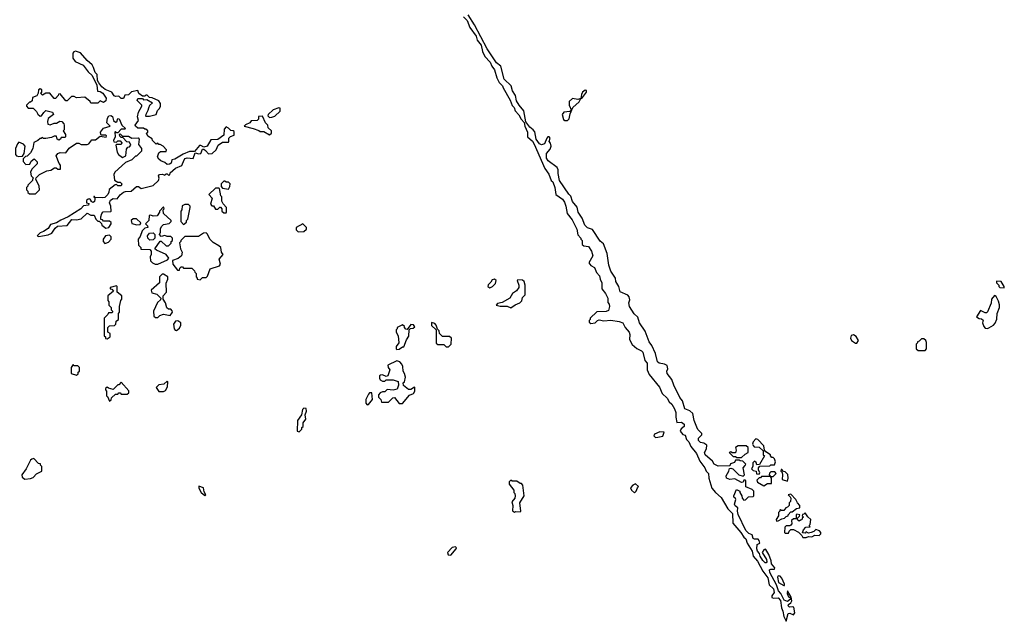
# Model space of a CAD drawing. Extents: x 2380107 to 2585170, y 384273 to 546161.
# Tile 321 of 331: x 2479942 to 2488308, y 506380 to 511490. Entities that reach past the tile are written whole.
import ezdxf

# ---------------------------------------------------------------- set-up
doc = ezdxf.new("R2010")
doc.units = 0

msp = doc.modelspace()

# ---------------------------------------------------------------- linework, layer by layer
at = {"layer": '0CON05XD'}
for points in [[(2483713.3, 511515), (2483745, 511482.5), (2483767.5, 511425), (2483819.5, 511349.5), (2483827.5, 511315), (2483864, 511275), (2483875, 511220), (2483895, 511177.5), (2483939.7, 511129.7), (2483953.8, 511095), (2483976.2, 511065), (2483996.7, 510995), (2484016.4, 510956.4), (2484045, 510927.5), (2484050.5, 510910.5), (2484107.7, 510807.7), (2484125, 510760), (2484143, 510743), (2484152.5, 510715), (2484183, 510683), (2484202.5, 510645), (2484228.3, 510618.3), (2484232.5, 510585), (2484256.7, 510535), (2484257.5, 510495), (2484299.3, 510459.3), (2484313.9, 510433.9), (2484403.3, 510225), (2484438.3, 510178.3), (2484457.5, 510125), (2484471.7, 510111.7), (2484490, 510065), (2484497.5, 510005), (2484552.5, 509965), (2484569.5, 509939.5), (2484583.3, 509905), (2484592.5, 509845), (2484635, 509790), (2484675, 509710), (2484683, 509663), (2484710, 509635), (2484710, 509625), (2484720, 509615), (2484721.7, 509581.7), (2484735, 509570), (2484775, 509562.5), (2484798.8, 509525), (2484811.2, 509485), (2484777.5, 509425), (2484793.6, 509403.6), (2484826.4, 509386.4), (2484843.9, 509343.9), (2484867.5, 509315), (2484872.5, 509285), (2484887.5, 509255), (2484887.5, 509205), (2484920, 509165), (2484940, 509125), (2484938.3, 509088.3), (2484950, 509075), (2484952.5, 509055), (2484945, 509020), (2484925, 509012.5), (2484845, 509010), (2484790, 508955), (2484790, 508945), (2484780, 508935), (2484781.7, 508921.7), (2484795, 508910), (2484830, 508915), (2484850, 508935), (2484865, 508940), (2484905, 508932.5), (2484965, 508937.5), (2485035, 508927.5), (2485067.5, 508915), (2485087.5, 508875), (2485120, 508835), (2485126.7, 508815), (2485123.3, 508775), (2485145, 508732.5), (2485185, 508697.5), (2485225, 508677.5), (2485237.5, 508665), (2485252.5, 508595), (2485271.7, 508571.7), (2485272.5, 508515), (2485290, 508475), (2485378.3, 508368.3), (2485400, 508315), (2485443.8, 508275), (2485460, 508245), (2485484.1, 508224.1), (2485506, 508185), (2485516.2, 508155), (2485516.2, 508115), (2485525, 508070), (2485565, 508072), (2485586.2, 508055), (2485586.1, 508033.9), (2485563.3, 508015), (2485554, 507994), (2485575, 507967.5), (2485595, 507960), (2485606.7, 507925), (2485626.7, 507905), (2485644.2, 507864.2), (2485693.3, 507805), (2485720.3, 507740.3), (2485763.3, 507685), (2485773.3, 507655), (2485793.8, 507635), (2485797.5, 507595), (2485822.3, 507512.3), (2485853.3, 507475), (2485902.3, 507432.3), (2485958.8, 507335), (2485998.9, 507295), (2486000, 507215), (2486070, 507135), (2486093.3, 507095), (2486111.9, 507081.9), (2486122.3, 507042.3), (2486165.7, 506975.7), (2486173.9, 506933.9), (2486210.7, 506890.7), (2486256.7, 506805), (2486299.5, 506749.5), (2486309.3, 506689.3), (2486347.5, 506655), (2486351.2, 506625), (2486332.7, 506597.3), (2486332.5, 506582.5), (2486345.8, 506575.8), (2486385, 506578), (2486407.3, 506557.3), (2486413.8, 506495), (2486426.7, 506465), (2486435, 506420), (2486455, 506380), (2486470, 506445), (2486485, 506449.2), (2486515, 506434), (2486526.7, 506453.3), (2486518.7, 506498.7), (2486505, 506504.3), (2486481.2, 506501.2), (2486471.7, 506511.7), (2486475, 506522.5), (2486495, 506537.5), (2486502.5, 506555), (2486497.5, 506585), (2486465, 506637.5), (2486462, 506615), (2486475, 506588.8), (2486490, 506580), (2486491.7, 506568.3), (2486465, 506549.2), (2486438.3, 506558.3), (2486408, 506615), (2486388.5, 506638.5), (2486371.2, 506688.8)], [(2486371.2, 506688.8), (2486314, 506795), (2486312.3, 506817.7), (2486325, 506824), (2486355, 506822.5), (2486358.8, 506835), (2486328.3, 506868.3), (2486326, 506895), (2486306.6, 506946.6), (2486280, 506990), (2486275, 506993.8), (2486265, 506987.1), (2486250.8, 506965), (2486287.5, 506905), (2486291.2, 506885), (2486285, 506876.7), (2486275, 506876.2), (2486255, 506896.7), (2486233.1, 506933.1), (2486227.1, 506957.1), (2486210.8, 506975), (2486205.5, 506995), (2486207, 507033), (2486230, 507045), (2486226.1, 507066.1), (2486215, 507076.7), (2486186.4, 507076.4), (2486175, 507082.5), (2486163.9, 507113.9), (2486137.2, 507127.2), (2486112.7, 507152.7), (2486046.9, 507286.9), (2486040.5, 507315), (2486043.3, 507345), (2486021.3, 507361.3), (2486014.4, 507374.4), (2486027.5, 507415), (2486020, 507430), (2486010, 507435), (2486010, 507445), (2486031.7, 507498.3), (2486060, 507485), (2486060, 507475), (2486077, 507447), (2486080, 507425), (2486095, 507410), (2486108.3, 507411.7), (2486133, 507437), (2486175, 507440), (2486180, 507445), (2486180, 507485), (2486165, 507500), (2486111.7, 507521.7), (2486110, 507575), (2486105, 507580), (2486095, 507580), (2486088.3, 507561.7), (2486075, 507560), (2486019.3, 507589.3), (2485975, 507583.3), (2485947, 507597), (2485943, 507617), (2485967.5, 507655), (2485971.7, 507678.3), (2485985, 507680), (2486000, 507675), (2486053, 507623), (2486088.3, 507611.7), (2486100, 507625), (2486090, 507685), (2486107, 507703), (2486110, 507715), (2486085, 507740), (2486063, 507743), (2486055, 507750), (2486025, 507750), (2486015, 507730), (2485981.7, 507718.3), (2485975, 507700), (2485875, 507697.5), (2485843.6, 507713.6), (2485829.3, 507739.3), (2485765.7, 507795), (2485760.8, 507815), (2485777.5, 507845), (2485780, 507875), (2485755, 507892.5), (2485725, 507898.8), (2485710, 507915), (2485710, 507935), (2485737.5, 507965), (2485737.5, 507975), (2485705, 508010), (2485695, 508030), (2485672.5, 508085), (2485660, 508145), (2485635, 508168.8), (2485592.5, 508185), (2485573.6, 508253.6), (2485551.4, 508281.4), (2485498.8, 508385), (2485483.9, 508433.9), (2485442.5, 508485), (2485440, 508505), (2485447.5, 508525), (2485443, 508553), (2485420, 508565), (2485375, 508574), (2485361.2, 508585), (2485343.3, 508655), (2485313.6, 508723.6), (2485290, 508755), (2485257.5, 508845), (2485207.5, 508915), (2485193.6, 508963.6), (2485161.7, 508991.7), (2485122, 509055), (2485118, 509085), (2485125, 509110), (2485120, 509135), (2485109.3, 509149.3), (2485045, 509180), (2485033.3, 509225), (2485007.5, 509265), (2485003.3, 509295), (2484964.2, 509354.2), (2484948.8, 509405), (2484932.5, 509505), (2484902.5, 509585), (2484875, 509610), (2484809.3, 509709.3), (2484765, 509723.3), (2484743.3, 509745), (2484720, 509805), (2484686.7, 509855), (2484677, 509897), (2484640, 509945), (2484625, 509990), (2484607, 510007), (2484528.8, 510125), (2484516.7, 510185), (2484517.5, 510215), (2484507.5, 510235), (2484432.3, 510292.3), (2484417.5, 510315), (2484417.5, 510355), (2484448.3, 510391.7), (2484457.5, 510415), (2484451.7, 510441.7), (2484440, 510455), (2484450, 510485), (2484440, 510495), (2484430, 510495), (2484420, 510485), (2484400, 510435), (2484375, 510426.7), (2484357.5, 510435), (2484330, 510475), (2484318.3, 510538.3), (2484305.9, 510555.9), (2484276.1, 510576.1), (2484241.7, 510621.7), (2484226.2, 510715), (2484185, 510763.3), (2484162.3, 510802.3), (2484153.8, 510845), (2484128, 510885), (2484117.1, 510927.1), (2484058, 510985), (2484028.8, 511095), (2483993.3, 511125), (2483912.4, 511242.4), (2483805, 511446.2), (2483750.9, 511530.9)], [(2480105, 509647.5), (2480135, 509653.3), (2480185, 509662.5), (2480215, 509677.5), (2480242, 509718), (2480263.8, 509736.2), (2480345, 509742.5), (2480385, 509792.5), (2480425, 509790), (2480465, 509800), (2480515, 509846.7), (2480545, 509830), (2480575, 509830), (2480590, 509795), (2480605, 509780), (2480618.3, 509778.3), (2480638.3, 509758.3), (2480640, 509745), (2480650, 509735), (2480675, 509720), (2480700, 509725), (2480720, 509755), (2480718.3, 509768.3), (2480705, 509780), (2480655, 509780), (2480645, 509790), (2480631.7, 509791.7), (2480630, 509815), (2480640, 509845), (2480651.7, 509858.3), (2480715, 509860), (2480720, 509865), (2480716.2, 509905), (2480704.2, 509935), (2480712.6, 509957.4), (2480735, 509970), (2480770.7, 509969.3), (2480795, 510003.8), (2480824.4, 510025.6), (2480841.7, 510031.7), (2480887.7, 510032.3), (2480935, 510072.5), (2480952.5, 510072.5), (2480975, 510057.5), (2481077, 510083), (2481120, 510125), (2481127.5, 510145), (2481122.5, 510165), (2481130, 510175), (2481155, 510177.5), (2481175, 510170), (2481185, 510180), (2481195, 510180), (2481205, 510170), (2481218.3, 510171.7), (2481221.7, 510188.3), (2481265, 510230), (2481319.3, 510250.7), (2481338.8, 510301.2), (2481348.6, 510311.4), (2481365, 510318), (2481415, 510312.5), (2481431.7, 510358.3), (2481465, 510351.2), (2481480, 510355), (2481495, 510390), (2481505, 510390), (2481519.3, 510379.3), (2481545, 510350), (2481577, 510353), (2481610, 510385), (2481627.5, 510425), (2481665, 510450), (2481715, 510450), (2481720, 510455), (2481720, 510485), (2481731.7, 510498.3), (2481765, 510510), (2481765, 510540), (2481757, 510547), (2481735, 510550), (2481715, 510570), (2481695, 510580), (2481678.3, 510561.7), (2481675, 510510), (2481625, 510473.3), (2481565, 510470), (2481533.6, 510416.4), (2481505, 510407.5), (2481481.7, 510421.7), (2481468.3, 510421.7), (2481428.3, 510371.7), (2481385, 510370), (2481331.7, 510348.3), (2481260, 510305), (2481235, 510300), (2481227.5, 510272.5), (2481215, 510262), (2481195, 510260.8), (2481175, 510277.5), (2481140.3, 510290.3), (2481124, 510305), (2481114, 510325), (2481125, 510360), (2481138.3, 510371.7), (2481185, 510370), (2481190, 510385), (2481160, 510415), (2481135, 510430), (2481125, 510430), (2481115, 510440), (2481101.7, 510431.7), (2481070, 510465), (2481068.3, 510478.3), (2481031.7, 510501.7), (2481020, 510525), (2481030, 510535), (2481030, 510545), (2481015, 510560), (2481005, 510560), (2480995, 510570), (2480945, 510570), (2480926.7, 510585), (2480923.8, 510595), (2480950, 510635), (2480942.5, 510665), (2480952.5, 510705), (2480980, 510755), (2480980, 510765), (2480940, 510805), (2480945, 510820), (2480985, 510820), (2480995, 510810), (2481021.7, 510811.7), (2481070, 510785), (2481045, 510760), (2481035, 510740), (2481031.7, 510718.3), (2481012.5, 510685), (2481010, 510675), (2481015, 510670), (2481045, 510670), (2481100, 510685), (2481111.7, 510718.3), (2481130, 510735), (2481137.5, 510755), (2481137, 510777), (2481125, 510800), (2481067, 510827), (2481045, 510830), (2481025, 510850), (2481015, 510850), (2481005, 510840), (2480985, 510840), (2480953.6, 510863.6), (2480945, 510890), (2480893, 510877), (2480865, 510852.5), (2480835, 510850), (2480825, 510820), (2480805, 510820), (2480785, 510840), (2480755, 510837.5), (2480745, 510842.5), (2480723.9, 510873.9), (2480667, 510897), (2480640, 510920), (2480613.9, 510953.9), (2480603.3, 510975), (2480600, 511025), (2480583, 511043), (2480570, 511085), (2480556.4, 511106.4), (2480515, 511142.5), (2480458.8, 511208.8), (2480415, 511223.3), (2480401.7, 511218.3), (2480393.6, 511206.4), (2480393.9, 511163.9), (2480414, 511134), (2480481.2, 511105), (2480525, 511046.7), (2480556.4, 511016.4), (2480596.7, 510935), (2480601.7, 510881.7), (2480625, 510880), (2480647.5, 510867.5), (2480676.7, 510825), (2480675, 510800), (2480655, 510787.5), (2480625, 510800), (2480605, 510780), (2480545, 510780), (2480540, 510795), (2480495, 510832.5), (2480425, 510827.5), (2480405, 510837.5), (2480383, 510837), (2480345, 510800), (2480335, 510800), (2480285, 510860), (2480271.7, 510858.3), (2480270, 510845), (2480245, 510820), (2480235, 510820), (2480197, 510867), (2480163, 510867), (2480135, 510850), (2480120, 510865), (2480130, 510875), (2480130, 510895), (2480115, 510902.5), (2480102.5, 510895), (2480100, 510865), (2480086.4, 510843.6), (2480051.7, 510828.3), (2480048.3, 510801.7), (2480035, 510790), (2480025, 510790), (2480000, 510765), (2480000, 510755), (2480015, 510740), (2480055, 510740), (2480085, 510710), (2480096.7, 510686.7), (2480115, 510670), (2480127, 510673), (2480147, 510703), (2480165, 510717.5), (2480220, 510705), (2480230, 510685), (2480185, 510650), (2480177.5, 510625), (2480181.7, 510601.7), (2480201.7, 510598.3), (2480235, 510612.5), (2480255, 510612.5), (2480283, 510627), (2480300, 510625), (2480317, 510607), (2480320, 510595), (2480320, 510555), (2480310, 510545), (2480330, 510515), (2480330, 510495), (2480325, 510490), (2480295, 510490), (2480290, 510475), (2480275, 510467.5), (2480260, 510475), (2480255, 510500), (2480235, 510500), (2480211.7, 510488.3), (2480165, 510480), (2480145, 510480), (2480135, 510490), (2480125, 510480), (2480115, 510480), (2480097, 510463), (2480061.7, 510448.3), (2480052.5, 510395), (2480035, 510360), (2480005, 510330), (2479991.7, 510328.3), (2479971.7, 510308.3), (2479972.5, 510285), (2479995, 510260), (2480028.3, 510261.7), (2480040.7, 510289.3), (2480065, 510307.5), (2480091.7, 510281.7), (2480090, 510265), (2480045, 510220), (2480032.5, 510195), (2480040, 510165), (2480060, 510145), (2480050, 510135), (2480050, 510125), (2480010, 510085), (2480010, 510075), (2480000, 510065), (2480000, 510045), (2480010, 510035), (2480011.7, 510021.7), (2480025, 510010), (2480075, 510010), (2480110, 510045), (2480107.5, 510075), (2480080, 510135), (2480081.7, 510148.3), (2480110, 510175), (2480173, 510207), (2480207, 510213), (2480238.3, 510231.7), (2480251.7, 510231.7), (2480265, 510220), (2480288.3, 510221.7), (2480290, 510255), (2480278.3, 510268.3), (2480252.5, 510335), (2480267, 510353), (2480285, 510362.5), (2480335, 510360), (2480361.7, 510398.3), (2480425, 510440), (2480445, 510440), (2480465, 510430), (2480515, 510430), (2480530, 510435), (2480555, 510470), (2480585, 510470), (2480625, 510500), (2480677, 510493), (2480680, 510505), (2480675, 510510), (2480635, 510510), (2480630, 510515), (2480627.5, 510535), (2480645, 510557.5), (2480655, 510567.5), (2480710, 510585), (2480682.5, 510615), (2480687.5, 510655), (2480700, 510675), (2480715, 510677.5), (2480729.3, 510669.3), (2480740, 510635), (2480755, 510620), (2480768.3, 510621.7), (2480775, 510650), (2480788.3, 510648.3), (2480810, 510595), (2480840, 510565), (2480835, 510560), (2480805, 510560), (2480775, 510530), (2480765, 510530), (2480755, 510540), (2480750, 510535), (2480752.5, 510495), (2480740, 510465), (2480741.7, 510451.7), (2480765, 510450), (2480775, 510460), (2480795, 510460), (2480810, 510445), (2480805, 510430), (2480765, 510430), (2480760, 510425), (2480770, 510365), (2480780, 510345), (2480815, 510320), (2480845, 510332.5), (2480848.3, 510391.7), (2480861.7, 510408.3), (2480875, 510410), (2480887.5, 510425), (2480875, 510450), (2480851.7, 510451.7), (2480818.3, 510488.3), (2480805, 510490), (2480791.7, 510501.7), (2480790, 510515), (2480795, 510520), (2480815, 510500), (2480865, 510500), (2480895, 510482.5), (2480947.3, 510487.3), (2480956, 510475), (2480950.7, 510430.7), (2480977.5, 510395), (2480977, 510373), (2480935, 510330), (2480925, 510330), (2480895, 510300), (2480841.7, 510278.3), (2480750, 510195), (2480742.5, 510175), (2480748.3, 510128.3), (2480775, 510110), (2480795, 510110), (2480810, 510095), (2480805, 510080), (2480775, 510080), (2480765, 510090), (2480751.7, 510088.3), (2480701.7, 510048.3), (2480700, 510025), (2480690, 510005), (2480665, 509981.2), (2480645, 509976.7), (2480580, 509980), (2480578.3, 509988.3), (2480571.7, 509988.3), (2480571.7, 509981.7), (2480580, 509980), (2480580, 509965), (2480576.7, 509945), (2480565, 509937.5), (2480550, 509945), (2480550, 509955), (2480538.3, 509968.3), (2480523, 509967), (2480510, 509955), (2480510, 509935), (2480528.3, 509928.3), (2480527.5, 509915), (2480485, 509910), (2480462.5, 509885), (2480352.5, 509815), (2480291.7, 509788.3), (2480255, 509763.3), (2480205, 509750), (2480185, 509717.5), (2480145, 509690), (2480115, 509680), (2480090, 509655), (2480105, 509647.5)], [(2484595, 510633.3), (2484611.7, 510648.3), (2484618.3, 510691.7), (2484642.5, 510745), (2484695, 510792.5), (2484710, 510820), (2484725, 510830), (2484757.5, 510875), (2484758.3, 510888.3), (2484745, 510892.5), (2484723.3, 510875), (2484713.8, 510855), (2484710, 510820), (2484685, 510812.5), (2484638.3, 510821.7), (2484610, 510795), (2484610, 510765), (2484630, 510720), (2484615, 510710), (2484564.1, 510705.9), (2484550, 510685), (2484562.5, 510642.5), (2484573.3, 510633.3), (2484595, 510633.3)], [(2482065, 510660), (2482085, 510662.5), (2482108.8, 510671.2), (2482155, 510712.5), (2482155, 510740), (2482145, 510742.5), (2482096.4, 510723.6), (2482052.5, 510685), (2482050, 510675), (2482065, 510660)], [(2482065, 510512.5), (2482080, 510525), (2482080, 510545), (2482051.7, 510571.7), (2482050, 510595), (2482030, 510615), (2482005, 510670), (2481971.7, 510668.3), (2481970, 510645), (2481960, 510635), (2481908.3, 510631.7), (2481896.4, 510613.6), (2481861.7, 510598.3), (2481850, 510585), (2481925, 510566.7), (2481975, 510550), (2481985, 510540), (2482015, 510540), (2482065, 510512.5)], [(2479935, 510327.5), (2479965, 510330), (2479980, 510355), (2479987.5, 510415), (2479975, 510432.5), (2479935, 510450), (2479923, 510437), (2479907.5, 510395), (2479907.5, 510345), (2479913.9, 510333.9), (2479935, 510327.5)], [(2481695, 509850), (2481700, 509855), (2481700, 509895), (2481670, 509925), (2481658.3, 509948.3), (2481660, 509985), (2481650, 509995), (2481640, 510055), (2481635, 510060), (2481605, 510060), (2481550, 510005), (2481577.5, 509975), (2481563, 509923), (2481575, 509910), (2481588.3, 509908.3), (2481605, 509880), (2481625, 509880), (2481641.7, 509898.3), (2481648.3, 509898.3), (2481660, 509885), (2481660, 509865), (2481675, 509850), (2481695, 509850)], [(2481715, 510050), (2481727, 510073), (2481730, 510095), (2481715, 510110), (2481695, 510110), (2481685, 510120), (2481675, 510120), (2481653, 510097), (2481652.5, 510072.5), (2481665, 510060), (2481715, 510050)], [(2481115, 509412.5), (2481198.3, 509451.7), (2481210, 509465), (2481187, 509497), (2481103, 509533), (2481090, 509545), (2481135, 509610), (2481145, 509610), (2481185, 509570), (2481205, 509570), (2481228.3, 509591.7), (2481230, 509605), (2481240, 509615), (2481240, 509635), (2481225, 509650), (2481195, 509650), (2481175, 509657.5), (2481145, 509650), (2481130, 509665), (2481137.5, 509685), (2481137.5, 509715), (2481147, 509733), (2481165, 509750), (2481211.7, 509758.3), (2481230, 509775), (2481230, 509785), (2481162.5, 509845), (2481160, 509875), (2481170, 509885), (2481165, 509900), (2481130, 509865), (2481130, 509855), (2481110, 509825), (2481075, 509820), (2481055, 509830), (2481041.7, 509828.3), (2481040, 509785), (2481010, 509755), (2481028.3, 509738.3), (2481030, 509725), (2481005, 509720), (2480983.6, 509696.4), (2480965, 509650), (2480947.5, 509625), (2480950, 509575), (2480970, 509555), (2480971.7, 509541.7), (2481048.3, 509538.3), (2481060, 509525), (2481060, 509495), (2481050, 509475), (2481053, 509443), (2481070, 509425), (2481093, 509413), (2481115, 509412.5)], [(2481335, 509750), (2481358.3, 509771.7), (2481360, 509785), (2481370, 509795), (2481390, 509895), (2481390, 509905), (2481375, 509920), (2481345, 509920), (2481321.7, 509908.3), (2481320, 509875), (2481310, 509865), (2481310, 509775), (2481335, 509750)], [(2480938.3, 509748.3), (2480965, 509750), (2480970, 509765), (2480935, 509800), (2480905, 509800), (2480890, 509785), (2480895, 509760), (2480938.3, 509748.3)], [(2482308.3, 509688.3), (2482355, 509692.5), (2482378.3, 509711.7), (2482380, 509725), (2482347, 509757), (2482290, 509725), (2482290, 509705), (2482308.3, 509688.3)], [(2480665, 509590), (2480675, 509592.5), (2480695, 509600), (2480720, 509625), (2480720, 509645), (2480705, 509660), (2480670, 509655), (2480650, 509625), (2480650, 509605), (2480665, 509590)], [(2481048.3, 509618.3), (2481030, 509635), (2481027.5, 509655), (2481045, 509677.5), (2481075, 509680), (2481090, 509665), (2481090, 509635), (2481075, 509620), (2481048.3, 509618.3)], [(2481475, 509280), (2481495, 509300), (2481525, 509300), (2481538.3, 509311.7), (2481560, 509375), (2481639.3, 509400.7), (2481646.7, 509415), (2481637.5, 509455), (2481670, 509495), (2481657.5, 509515), (2481650, 509555), (2481635, 509570), (2481585, 509597.5), (2481557, 509627), (2481538.3, 509668.3), (2481525, 509680), (2481503, 509677), (2481461.7, 509648.3), (2481345, 509650), (2481310, 509615), (2481310, 509605), (2481300, 509595), (2481307.5, 509545), (2481322.5, 509515), (2481317.5, 509485), (2481287, 509463), (2481240, 509445), (2481243, 509413), (2481281.7, 509361.7), (2481298.3, 509361.7), (2481301.7, 509378.3), (2481315, 509390), (2481325, 509390), (2481335, 509380), (2481405, 509380), (2481428.3, 509358.3), (2481430, 509345), (2481440, 509335), (2481440, 509305), (2481450, 509295), (2481450, 509285), (2481475, 509280)], [(2481115, 508960), (2481131.7, 508978.3), (2481165, 508987.5), (2481221.7, 508978.3), (2481240, 509005), (2481238.3, 509018.3), (2481225, 509030), (2481205, 509030), (2481191.7, 509041.7), (2481180, 509085), (2481160, 509115), (2481160, 509145), (2481190, 509175), (2481187, 509253), (2481200, 509285), (2481200, 509305), (2481165, 509330), (2481151.7, 509328.3), (2481130, 509305), (2481130, 509255), (2481058.3, 509191.7), (2481065, 509170), (2481108.3, 509158.3), (2481140, 509125), (2481138.3, 509111.7), (2481111.7, 509088.3), (2481080, 509015), (2481081.7, 508971.7), (2481095, 508960), (2481115, 508960)], [(2480685, 508780), (2480710, 508795), (2480710, 508825), (2480690, 508835), (2480690, 508875), (2480705, 508890), (2480748.3, 508891.7), (2480760, 508905), (2480761.7, 508928.3), (2480780, 508945), (2480780, 508995), (2480790, 509005), (2480790, 509055), (2480800, 509105), (2480810, 509115), (2480810, 509145), (2480770, 509175), (2480770, 509225), (2480765, 509230), (2480710, 509215), (2480710, 509205), (2480725, 509200), (2480740, 509185), (2480690, 509145), (2480690, 509105), (2480700, 509095), (2480700, 509065), (2480720, 509045), (2480720, 509025), (2480730, 509015), (2480730, 509005), (2480725, 509000), (2480695, 509000), (2480690, 508985), (2480660, 508955), (2480660, 508805), (2480670, 508795), (2480671.7, 508781.7), (2480685, 508780)], [(2483935, 509212.5), (2483960, 509225), (2483985, 509250), (2483990, 509275), (2483977, 509287), (2483955, 509280), (2483945, 509260), (2483921.7, 509238.3), (2483920, 509225), (2483935, 509212.5)], [(2484115, 509042.5), (2484151.7, 509068.3), (2484190, 509085), (2484207, 509103), (2484215, 509130), (2484237, 509153), (2484236.4, 509236.4), (2484227.5, 509265), (2484215, 509277.5), (2484175, 509280), (2484170, 509275), (2484182.5, 509235), (2484182.5, 509215), (2484163, 509187), (2484130, 509165), (2484106.4, 509123.6), (2484041.7, 509088.3), (2484001.7, 509078.3), (2483990, 509065), (2484025, 509057.5), (2484085, 509057.5), (2484115, 509042.5)], [(2488305, 509212.5), (2488307.5, 509225), (2488280, 509265), (2488241.7, 509268.3), (2488240, 509255), (2488260, 509235), (2488260, 509225), (2488270, 509215), (2488305, 509212.5)], [(2488165, 508867.5), (2488175, 508873.3), (2488215, 508896.2), (2488228.5, 508911.5), (2488245, 508947.5), (2488246.9, 508995), (2488265.7, 509045), (2488267.7, 509067.7), (2488259.5, 509099.5), (2488238.3, 509138.3), (2488225, 509147.5), (2488200, 509115), (2488196.4, 509083.6), (2488165, 509010), (2488155, 509000), (2488145, 509000), (2488105, 509020), (2488070, 508965), (2488093, 508953), (2488115, 508950), (2488128.3, 508938.3), (2488122.5, 508915), (2488133.3, 508883.3), (2488145, 508870), (2488165, 508867.5)], [(2481275, 508850), (2481299.3, 508870.7), (2481310, 508895), (2481310, 508915), (2481285, 508932.5), (2481265, 508930), (2481247.5, 508905), (2481253, 508863), (2481261.7, 508851.7), (2481275, 508850)], [(2483145, 508690), (2483165, 508692.5), (2483195, 508710), (2483205, 508710), (2483228.3, 508771.7), (2483247, 508803), (2483250, 508855), (2483261.7, 508868.3), (2483285, 508870), (2483298.3, 508881.7), (2483288.3, 508898.3), (2483265, 508900), (2483235, 508860), (2483221.7, 508861.7), (2483210, 508875), (2483210, 508885), (2483195, 508897.5), (2483150, 508875), (2483150, 508865), (2483140, 508855), (2483140, 508835), (2483157.5, 508805), (2483162.5, 508745), (2483140, 508715), (2483140, 508695), (2483145, 508690)], [(2483585, 508710), (2483607.5, 508735), (2483610, 508785), (2483595, 508800), (2483535, 508800), (2483510, 508825), (2483507, 508847), (2483491.7, 508861.7), (2483480, 508895), (2483468.3, 508908.3), (2483441.7, 508918.3), (2483441.7, 508891.7), (2483480, 508855), (2483481.7, 508741.7), (2483495, 508730), (2483545, 508730), (2483565, 508710), (2483585, 508710)], [(2487055, 508742.5), (2487067.5, 508765), (2487049.3, 508799.3), (2487025, 508812.5), (2487005, 508807.5), (2487001.2, 508785), (2487010, 508765), (2487043.3, 508743.3), (2487055, 508742.5)], [(2487635, 508680), (2487646.4, 508693.6), (2487647, 508747), (2487640, 508765), (2487625, 508780), (2487605, 508780), (2487585, 508760), (2487570, 508755), (2487570, 508745), (2487560, 508735), (2487560, 508695), (2487575, 508680), (2487635, 508680)], [(2480425, 508470), (2480438.3, 508481.7), (2480440, 508495), (2480450, 508505), (2480450, 508535), (2480435, 508550), (2480405, 508550), (2480395, 508560), (2480380, 508535), (2480380, 508485), (2480425, 508470)], [(2483195, 508230), (2483255, 508300), (2483287.5, 508315), (2483300, 508335), (2483300, 508365), (2483295, 508370), (2483265, 508350), (2483245, 508350), (2483201.7, 508381.7), (2483200, 508405), (2483210, 508415), (2483220, 508455), (2483212.5, 508485), (2483200, 508505), (2483197.5, 508545), (2483190, 508565), (2483172.5, 508585), (2483145, 508592.5), (2483070, 508555), (2483072.5, 508535), (2483087.5, 508515), (2483070, 508465), (2483055, 508460), (2483025, 508472.5), (2483008.3, 508471.7), (2483000, 508465), (2483000, 508445), (2483005, 508430), (2483025, 508420), (2483045, 508420), (2483055, 508430), (2483115, 508432.5), (2483158.3, 508418.3), (2483160, 508385), (2483148.3, 508351.7), (2483115, 508342.5), (2483065, 508350), (2483045, 508330), (2483025, 508330), (2483005, 508320), (2482990, 508305), (2482990, 508285), (2483010, 508265), (2483015, 508240), (2483075, 508240), (2483111.7, 508278.3), (2483125, 508280), (2483165, 508230), (2483195, 508230)], [(2480705, 508250), (2480718.3, 508261.7), (2480721.7, 508278.3), (2480755, 508310), (2480775, 508310), (2480785, 508320), (2480795, 508320), (2480805, 508310), (2480855, 508310), (2480868.3, 508321.7), (2480868.3, 508338.3), (2480805, 508410), (2480785, 508390), (2480775, 508390), (2480735, 508350), (2480695, 508360), (2480685, 508370), (2480671.7, 508358.3), (2480670, 508345), (2480680, 508335), (2480680, 508295), (2480688.3, 508288.3), (2480705, 508250)], [(2481165, 508332.5), (2481179.3, 508340.7), (2481197, 508373), (2481200, 508415), (2481195, 508420), (2481167, 508393), (2481125, 508387.5), (2481100, 508365), (2481123.3, 508333.3), (2481165, 508332.5)], [(2482895, 508220), (2482905, 508222.5), (2482940, 508265), (2482935, 508320), (2482915, 508320), (2482905, 508310), (2482882.5, 508265), (2482883, 508233), (2482895, 508220)], [(2482315, 507990), (2482338.3, 508011.7), (2482340, 508025), (2482350, 508035), (2482350, 508065), (2482371.7, 508098.3), (2482366.7, 508135), (2482377.5, 508165), (2482375, 508187.5), (2482355, 508190), (2482345, 508180), (2482337.5, 508135), (2482302.5, 508085), (2482300, 507995), (2482315, 507990)], [(2485345, 507940), (2485365, 507943.3), (2485406, 507954), (2485416.4, 507986.4), (2485380.7, 507989.3), (2485335, 507970), (2485330, 507955), (2485345, 507940)], [(2486225, 507630), (2486230, 507645), (2486220, 507665), (2486220, 507685), (2486231.7, 507698.3), (2486315, 507700), (2486325, 507710), (2486355, 507710), (2486362.5, 507735), (2486355, 507760), (2486345, 507770), (2486331.7, 507771.7), (2486320, 507785), (2486320, 507795), (2486280, 507820), (2486270, 507835), (2486265, 507870), (2486212.5, 507925), (2486195, 507930), (2486173.3, 507905), (2486167.5, 507885), (2486173, 507873), (2486183, 507863), (2486225, 507860), (2486258.3, 507828.3), (2486260, 507795), (2486270, 507785), (2486228.3, 507711.7), (2486205, 507710), (2486198.3, 507728.3), (2486185, 507740), (2486170, 507725), (2486170, 507695), (2486160, 507675), (2486175, 507660), (2486200, 507655), (2486201.7, 507631.7), (2486225, 507630)], [(2486075, 507770), (2486105, 507800), (2486130, 507815), (2486130, 507855), (2486115, 507870), (2486045, 507870), (2486022.5, 507855), (2486030, 507835), (2486025, 507810), (2485995, 507810), (2485985, 507820), (2485970, 507815), (2486005, 507780), (2486025, 507780), (2486035, 507770), (2486075, 507770)], [(2479985, 507587.5), (2480035, 507592.5), (2480055, 507602.5), (2480085, 507632.5), (2480130, 507655), (2480130, 507695), (2480120, 507705), (2480118.3, 507718.3), (2480101.7, 507721.7), (2480061.7, 507761.7), (2480045, 507757.5), (2480035, 507747.5), (2479995.8, 507675), (2479960, 507625), (2479962.5, 507605), (2479985, 507587.5)], [(2486265, 507530), (2486295, 507550), (2486328.3, 507551.7), (2486330, 507595), (2486320, 507610), (2486345, 507610), (2486370, 507635), (2486358.3, 507648.3), (2486325, 507650), (2486311.7, 507638.3), (2486310, 507625), (2486320, 507610), (2486245, 507610), (2486235, 507600), (2486225, 507600), (2486205, 507580), (2486210.7, 507560.7), (2486265, 507530)], [(2486465, 507570), (2486472.5, 507595), (2486467, 507627), (2486445, 507650), (2486431.7, 507651.7), (2486418.3, 507668.3), (2486411.7, 507668.3), (2486410, 507655), (2486420, 507645), (2486422.5, 507625), (2486420, 507585), (2486465, 507570)], [(2484145, 507307.5), (2484155, 507312.5), (2484195, 507310), (2484200, 507315), (2484192.5, 507385), (2484227.5, 507445), (2484217, 507537), (2484205, 507550), (2484195, 507550), (2484165, 507570), (2484125, 507570), (2484115, 507580), (2484100, 507565), (2484100, 507545), (2484140, 507495), (2484140, 507475), (2484150, 507465), (2484152.5, 507445), (2484147.5, 507425), (2484122.5, 507395), (2484133, 507363), (2484128.3, 507318.3), (2484145, 507307.5)], [(2485165, 507472.5), (2485180, 507485), (2485190, 507515), (2485200, 507525), (2485175, 507547.5), (2485150, 507535), (2485132.5, 507515), (2485140, 507495), (2485165, 507472.5)], [(2481515, 507447.5), (2481522.5, 507455), (2481510, 507480), (2481503.6, 507513.6), (2481465, 507527.5), (2481465, 507510), (2481483.3, 507475), (2481515, 507447.5)], [(2486371.7, 507231.7), (2486385, 507232.5), (2486418.3, 507251.7), (2486440, 507255), (2486455, 507270), (2486470, 507275), (2486470, 507285), (2486495, 507310), (2486505, 507310), (2486543, 507337), (2486570, 507345), (2486570, 507365), (2486550, 507385), (2486537.5, 507415), (2486495, 507460), (2486470, 507455), (2486488.3, 507438.3), (2486492.5, 507425), (2486491.7, 507398.3), (2486480, 507385), (2486480, 507365), (2486465, 507350), (2486450, 507345), (2486435, 507320), (2486415, 507320), (2486405, 507330), (2486400, 507325), (2486400, 507315), (2486390, 507305), (2486390, 507275), (2486370, 507245), (2486371.7, 507231.7)], [(2486625, 507092.5), (2486645, 507100), (2486671.7, 507098.3), (2486698.3, 507111.7), (2486735, 507110), (2486748.3, 507121.7), (2486750, 507135), (2486738.3, 507148.3), (2486705, 507160), (2486688.3, 507141.7), (2486667, 507133), (2486645, 507130), (2486625, 507140), (2486615, 507130), (2486591.7, 507131.7), (2486601.7, 507158.3), (2486621.7, 507178.3), (2486658.3, 507181.7), (2486650, 507195), (2486657, 507203), (2486662.5, 507245), (2486637, 507267), (2486615, 507300), (2486605, 507290), (2486591.7, 507288.3), (2486590, 507275), (2486600, 507265), (2486590, 507255), (2486588.3, 507241.7), (2486575, 507240), (2486565, 507230), (2486551.7, 507241.7), (2486550, 507255), (2486568.3, 507271.7), (2486570, 507285), (2486545, 507290), (2486540, 507285), (2486538.3, 507251.7), (2486515, 507250), (2486500, 507235), (2486501.7, 507208.3), (2486493, 507197), (2486485, 507190), (2486455, 507190), (2486441.7, 507178.3), (2486440, 507135), (2486445, 507130), (2486475, 507130), (2486480, 507145), (2486495, 507160), (2486515, 507160), (2486558.3, 507138.3), (2486588.3, 507108.3), (2486595, 507092.5), (2486625, 507092.5)], [(2483605, 506942.5), (2483650, 506995), (2483652.5, 507005), (2483645, 507012.5), (2483615, 507007.5), (2483577.5, 506965), (2483582.5, 506945), (2483605, 506942.5)], [(2486435, 506683.8), (2486440, 506685), (2486440, 506695), (2486417.5, 506747.5), (2486404.2, 506764.2), (2486385, 506766.2), (2486379.4, 506755), (2486388.6, 506708.6), (2486435, 506683.8)]]:
    msp.add_lwpolyline(points, dxfattribs=at)

doc.saveas('drawing.dxf')
